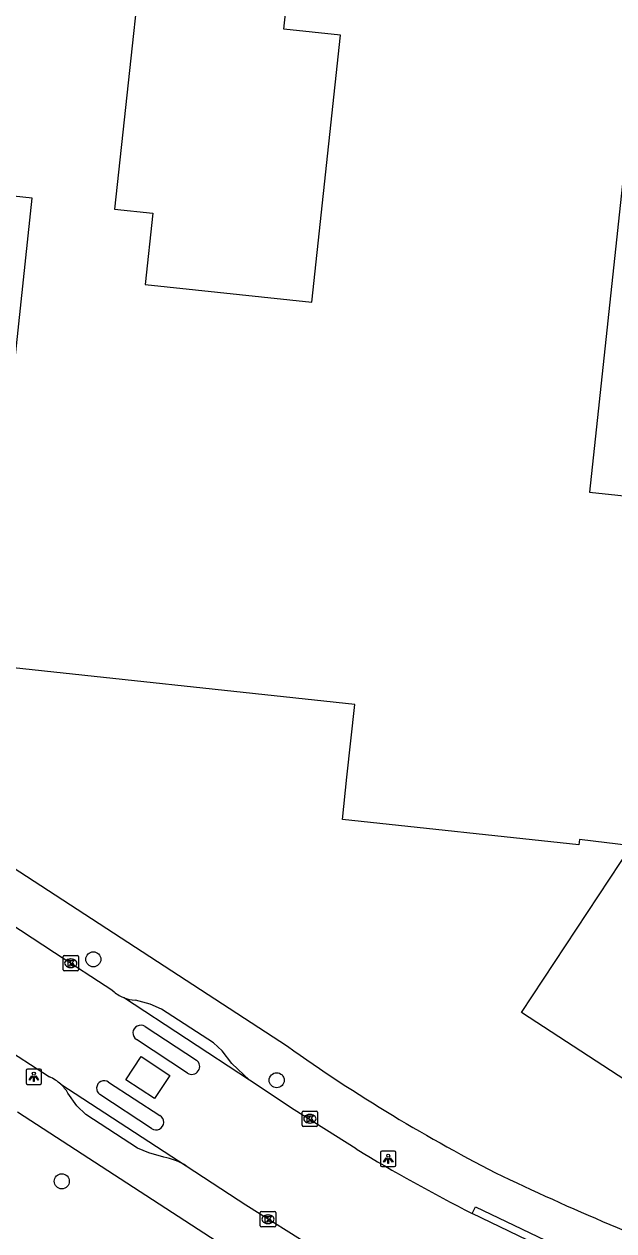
# Model space of a CAD drawing. Extents: x 162186 to 163152, y 385513 to 386513.
# Drawn here: x 162788 to 162826.3, y 386220.5 to 386298.9 of the extents above; entities that cross this region are included whole.
import ezdxf

# ---------------------------------------------------------------- set-up
doc = ezdxf.new("R2010")
doc.units = 0
for name, color, linetype in [('IMGEO_Boom', 7, 'Continuous'), ('IMGEO_Kolk', 7, 'Continuous'), ('IMGEO_Lichtpunt', 7, 'Continuous'), ('IMGEO_Pand', 7, 'Continuous'), ('IMGEO_Rijbaan_lokaal_gesloten', 7, 'Continuous'), ('IMGEO_Rijbaan_lokaal_open', 7, 'Continuous'), ('IMGEO_Voetpad_open', 7, 'Continuous')]:
    doc.layers.add(name, color=color, linetype=linetype)

msp = doc.modelspace()

# ---------------------------------------------------------------- linework, layer by layer
at = {"layer": 'IMGEO_Boom'}
for centre in [(162792.523, 386238.17), (162804.434, 386230.316), (162790.474, 386223.754)]:
    msp.add_circle(centre, 0.489, dxfattribs=at)
at = {"layer": 'IMGEO_Kolk'}
for p, q in [((162790.557, 386237.491), (162790.557, 386238.343)), ((162790.632, 386238.417), (162791.484, 386238.417)), ((162791.045, 386238.197), (162791.07, 386238.197)), ((162791.558, 386238.343), (162791.558, 386237.491)), ((162791.484, 386237.417), (162790.632, 386237.417)), ((162791.068, 386237.637), (162791.043, 386237.637)), ((162806.087, 386227.389), (162806.087, 386228.241)), ((162806.162, 386228.315), (162807.014, 386228.315)), ((162806.575, 386228.095), (162806.6, 386228.095)), ((162807.088, 386228.241), (162807.088, 386227.389)), ((162807.014, 386227.315), (162806.162, 386227.315)), ((162806.598, 386227.535), (162806.573, 386227.535)), ((162803.368, 386220.868), (162803.368, 386221.72)), ((162803.443, 386221.794), (162804.295, 386221.794)), ((162803.856, 386221.574), (162803.881, 386221.574)), ((162804.369, 386221.72), (162804.369, 386220.868)), ((162804.295, 386220.794), (162803.443, 386220.794)), ((162803.879, 386221.014), (162803.854, 386221.014))]:
    msp.add_line(p, q, dxfattribs=at)
for points in [[(162790.557, 386237.491), (162790.557, 386238.343)], [(162790.632, 386238.417), (162791.484, 386238.417)], [(162790.878, 386238.117), (162791.001, 386238.117), (162791.001, 386237.966), (162791.131, 386238.117), (162791.295, 386238.117), (162791.149, 386237.966), (162791.302, 386237.717), (162791.15, 386237.717), (162791.065, 386237.881), (162791.001, 386237.814), (162791.001, 386237.717), (162790.878, 386237.717), (162790.878, 386238.117)], [(162791.558, 386238.343), (162791.558, 386237.491)], [(162791.484, 386237.417), (162790.632, 386237.417)], [(162806.087, 386227.389), (162806.087, 386228.241)], [(162806.162, 386228.315), (162807.014, 386228.315)], [(162806.408, 386228.015), (162806.531, 386228.015), (162806.531, 386227.864), (162806.661, 386228.015), (162806.825, 386228.015), (162806.679, 386227.864), (162806.832, 386227.615), (162806.68, 386227.615), (162806.595, 386227.779), (162806.531, 386227.712), (162806.531, 386227.615), (162806.408, 386227.615), (162806.408, 386228.015)], [(162807.088, 386228.241), (162807.088, 386227.389)], [(162807.014, 386227.315), (162806.162, 386227.315)], [(162803.368, 386220.868), (162803.368, 386221.72)], [(162803.443, 386221.794), (162804.295, 386221.794)], [(162803.689, 386221.494), (162803.812, 386221.494), (162803.812, 386221.343), (162803.942, 386221.494), (162804.106, 386221.494), (162803.96, 386221.343), (162804.113, 386221.094), (162803.961, 386221.094), (162803.876, 386221.258), (162803.812, 386221.191), (162803.812, 386221.094), (162803.689, 386221.094), (162803.689, 386221.494)], [(162804.369, 386221.72), (162804.369, 386220.868)], [(162804.295, 386220.794), (162803.443, 386220.794)]]:
    msp.add_lwpolyline(points, dxfattribs=at)
for centre, start, end in [((162790.634, 386238.341), 91.55205, 178.44795), ((162790.634, 386238.341), 91.55205, 178.44795), ((162791.482, 386238.341), 1.55205, 88.44795), ((162791.482, 386238.341), 1.55205, 88.44795), ((162790.634, 386237.493), 181.55205, 268.44795), ((162790.634, 386237.493), 181.55205, 268.44795), ((162791.482, 386237.493), 271.55205, 358.44795), ((162791.482, 386237.493), 271.55205, 358.44795), ((162806.164, 386228.239), 91.55205, 178.44795), ((162806.164, 386228.239), 91.55205, 178.44795), ((162807.012, 386228.239), 1.55205, 88.44795), ((162807.012, 386228.239), 1.55205, 88.44795), ((162806.164, 386227.391), 181.55205, 268.44795), ((162806.164, 386227.391), 181.55205, 268.44795), ((162807.012, 386227.391), 271.55205, 358.44795), ((162807.012, 386227.391), 271.55205, 358.44795), ((162803.445, 386221.718), 91.55205, 178.44795), ((162803.445, 386221.718), 91.55205, 178.44795), ((162804.293, 386221.718), 1.55205, 88.44795), ((162804.293, 386221.718), 1.55205, 88.44795), ((162803.445, 386220.87), 181.55205, 268.44795), ((162803.445, 386220.87), 181.55205, 268.44795), ((162804.293, 386220.87), 271.55205, 358.44795), ((162804.293, 386220.87), 271.55205, 358.44795)]:
    msp.add_arc(centre, 0.0765, start, end, dxfattribs=at)
for centre, major_axis, ratio, start_param, end_param in [((162791.044, 386237.917), (-0.387, 0.002), 0.722429, 4.712389, 7.853982), ((162791.069, 386237.917), (-0.39, 0.002), 0.717154, 1.570796, 4.712389), ((162806.574, 386227.815), (-0.387, 0.002), 0.722429, 4.712389, 7.853982), ((162806.599, 386227.815), (-0.39, 0.002), 0.717154, 1.570796, 4.712389), ((162803.855, 386221.294), (-0.387, 0.002), 0.722429, 4.712389, 7.853982), ((162803.88, 386221.294), (-0.39, 0.002), 0.717154, 1.570796, 4.712389)]:
    msp.add_ellipse(centre, major_axis=major_axis, ratio=ratio, start_param=start_param, end_param=end_param, dxfattribs=at)
at = {"layer": 'IMGEO_Lichtpunt'}
for p, q in [((162788.158, 386230.949), (162788.158, 386230.142)), ((162788.158, 386230.949), (162788.158, 386230.142)), ((162789.06, 386231.044), (162788.252, 386231.044)), ((162789.06, 386231.044), (162788.252, 386231.044)), ((162789.154, 386230.142), (162789.154, 386230.949)), ((162789.154, 386230.142), (162789.154, 386230.949)), ((162788.252, 386230.048), (162789.06, 386230.048)), ((162788.252, 386230.048), (162789.06, 386230.048)), ((162811.179, 386225.62), (162811.179, 386224.813)), ((162811.179, 386225.62), (162811.179, 386224.813)), ((162812.081, 386225.715), (162811.273, 386225.715)), ((162812.081, 386225.715), (162811.273, 386225.715)), ((162812.175, 386224.813), (162812.175, 386225.62)), ((162812.175, 386224.813), (162812.175, 386225.62)), ((162811.273, 386224.719), (162812.081, 386224.719)), ((162811.273, 386224.719), (162812.081, 386224.719))]:
    msp.add_line(p, q, dxfattribs=at)
for points in [[(162788.532, 386230.613), (162788.571, 386230.585), (162788.383, 386230.323), (162788.345, 386230.35), (162788.532, 386230.613)], [(162788.634, 386230.565), (162788.681, 386230.565), (162788.681, 386230.243), (162788.634, 386230.243), (162788.634, 386230.565)], [(162788.744, 386230.585), (162788.782, 386230.612), (162788.969, 386230.35), (162788.93, 386230.322), (162788.744, 386230.585)], [(162811.553, 386225.284), (162811.592, 386225.256), (162811.404, 386224.994), (162811.366, 386225.021), (162811.553, 386225.284)], [(162811.765, 386225.256), (162811.803, 386225.283), (162811.99, 386225.021), (162811.951, 386224.993), (162811.765, 386225.256)], [(162811.655, 386225.236), (162811.702, 386225.236), (162811.702, 386224.914), (162811.655, 386224.914), (162811.655, 386225.236)]]:
    msp.add_lwpolyline(points, dxfattribs=at)
for centre in [(162788.657, 386230.747), (162811.678, 386225.418)]:
    msp.add_circle(centre, 0.0994, dxfattribs=at)
for centre, start, end in [((162788.252, 386230.949), 90, 180), ((162788.252, 386230.949), 90, 180), ((162789.06, 386230.949), 0, 90), ((162789.06, 386230.949), 0, 90), ((162788.252, 386230.142), 180, 270), ((162788.252, 386230.142), 180, 270), ((162789.06, 386230.142), 270, 0), ((162789.06, 386230.142), 270, 360), ((162811.273, 386225.62), 90, 180), ((162811.273, 386225.62), 90, 180), ((162812.081, 386225.62), 0, 90), ((162812.081, 386225.62), 0, 90), ((162811.273, 386224.813), 180, 270), ((162811.273, 386224.813), 180, 270), ((162812.081, 386224.813), 270, 0), ((162812.081, 386224.813), 270, 360)]:
    msp.add_arc(centre, 0.0946, start, end, dxfattribs=at)
at = {"layer": 'IMGEO_Pand'}
for points in [[(162834.82, 386225.275), (162820.343, 386234.71), (162827.472, 386245.542), (162824.108, 386245.949), (162824.067, 386245.61), (162808.699, 386247.256), (162808.993, 386250), (162809.499, 386254.722), (162785.301, 386257.313), (162785.834, 386262.285), (162788.544, 386287.59), (162781.853, 386288.307), (162784.466, 386312.014), (162796.467, 386310.716), (162793.898, 386286.887), (162796.383, 386286.621), (162795.888, 386281.992), (162806.718, 386280.832), (162808.575, 386298.179), (162804.9, 386298.573), (162807.115, 386319.261), (162806.307, 386319.347), (162807.645, 386331.842), (162829.142, 386329.54)], [(162826.375, 386310.747), (162825.878, 386310.8), (162825.592, 386308.125), (162828.947, 386307.766), (162824.742, 386268.498), (162828.43, 386268.103)]]:
    msp.add_lwpolyline(points, dxfattribs=at)
at = {"layer": 'IMGEO_Rijbaan_lokaal_gesloten'}
for points in [[(162744.525, 386259.941), (162759.763, 386250), (162786.38, 386232.664), (162789.668, 386230.538)], [(162793.795, 386236.132), (162789.989, 386238.595), (162775.213, 386248.285)], [(162802.668, 386230.321), (162794.478, 386235.685)], [(162795.882, 386233.808), (162799.219, 386231.628)], [(162798.633, 386230.781), (162795.325, 386232.957)], [(162790.406, 386230.058), (162798.561, 386224.765)], [(162793.511, 386230.201), (162796.849, 386228.028)], [(162809.59, 386225.853), (162805.562, 386228.398), (162802.668, 386230.321)], [(162796.31, 386227.183), (162792.95, 386229.385)], [(162798.561, 386224.765), (162801.925, 386222.544), (162802.429, 386222.231), (162806.91, 386219.41)], [(162823.155, 386218.759), (162817.13, 386221.655)]]:
    msp.add_lwpolyline(points, dxfattribs=at)
for centre, radius, start, end in [((162795.34, 386237.747), 2.235, 226.27415, 247.31911), ((162795.602, 386233.383), 0.509, 56.63852, 236.95006), ((162798.918, 386231.21), 0.515, 236.45943, 54.18544), ((162788.667, 386228.192), 2.55, 47.02074, 66.89879), ((162793.228, 386229.795), 0.495, 55.15572, 235.82723), ((162796.597, 386227.594), 0.502, 235.04713, 59.88772), ((162876.178, 386336.581), 129.208, 238.97875, 242.80628)]:
    msp.add_arc(centre, radius, start, end, dxfattribs=at)
at = {"layer": 'IMGEO_Rijbaan_lokaal_open'}
msp.add_lwpolyline([(162795.632, 386231.855), (162797.499, 386230.628), (162796.5, 386229.138), (162794.639, 386230.35), (162795.632, 386231.855)], dxfattribs=at)
at = {"layer": 'IMGEO_Voetpad_open'}
for points in [[(162776.446, 386251.199), (162778.287, 386250), (162805.125, 386232.524)], [(162802.668, 386230.321), (162801.523, 386231.401), (162800.893, 386232.229), (162800.333, 386232.738), (162796.95, 386234.941), (162796.22, 386235.255), (162795.252, 386235.511)], [(162797.093, 386225.324), (162796.13, 386225.606), (162795.389, 386225.904), (162792.027, 386228.1), (162791.452, 386228.659), (162790.871, 386229.484)], [(162787.604, 386228.272), (162800.571, 386219.838)], [(162817.13, 386221.655), (162817.348, 386222.104), (162823.373, 386219.208), (162823.155, 386218.759)]]:
    msp.add_lwpolyline(points, dxfattribs=at)
for centre, radius, start, end in [((162795.355, 386237.779), 2.27, 247.26606, 267.39431), ((162868.619, 386321.828), 109.575, 234.58751, 243.13479), ((162788.659, 386228.167), 2.575, 30.76352, 47.25866), ((162796.222, 386220.83), 4.578, 59.27399, 79.03333), ((162896.54, 386387.451), 180.795, 244.63962, 249.80296)]:
    msp.add_arc(centre, radius, start, end, dxfattribs=at)

doc.saveas('drawing.dxf')
